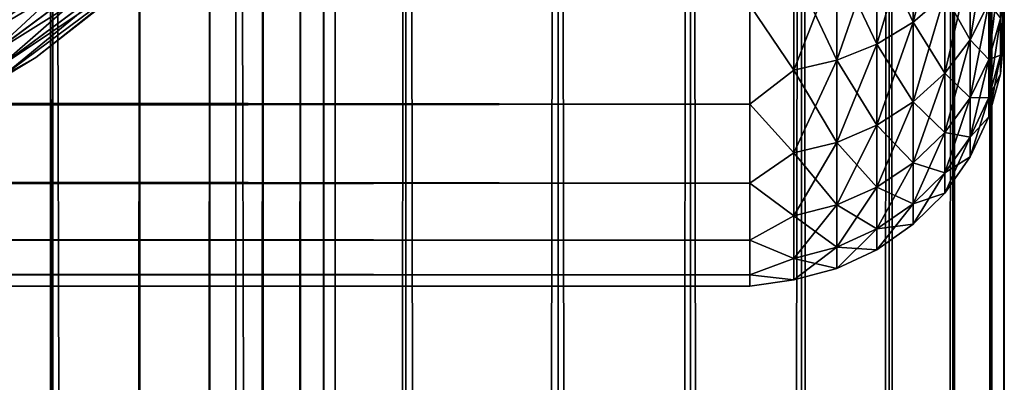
# Model space of a CAD drawing. Extents: x -265 to 265, y 0 to 747.
# Tile 278 of 292: x 257.26 to 265, y 706.74 to 709.6. Entities that reach past the tile are written whole.
import ezdxf

# ---------------------------------------------------------------- set-up
doc = ezdxf.new("R2010")
doc.units = 0
doc.header["$LTSCALE"] = 65.185185
for name, color, linetype in [('1', 7, 'CONTINUOUS'), ('102', 7, 'CONTINUOUS'), ('106', 7, 'CONTINUOUS'), ('110', 7, 'CONTINUOUS'), ('4', 7, 'CONTINUOUS'), ('8', 7, 'CONTINUOUS'), ('87', 7, 'CONTINUOUS'), ('88', 7, 'CONTINUOUS')]:
    doc.layers.add(name, color=color, linetype=linetype)

msp = doc.modelspace()

# ---------------------------------------------------------------- linework, layer by layer
at = {"layer": '1', "color": 7, "linetype": 'CONTINUOUS'}
for points in [[(265, 709.5828, 26.184), (265, 709.686, 25.5325), (265, 709.5828, 28.816), (265, 709.5828, 26.184)], [(265, 709.5828, 28.816), (265, 709.686, 25.5325), (265, 709.686, 29.4675), (265, 709.5828, 28.816)], [(265, 709.5207, 26.8407), (265, 709.5828, 26.184), (265, 709.5207, 28.1593), (265, 709.5207, 26.8407)], [(265, 709.5207, 28.1593), (265, 709.5828, 26.184), (265, 709.5828, 28.816), (265, 709.5207, 28.1593)], [(265, 709.5, 27.5), (265, 709.5207, 26.8407), (265, 709.5207, 28.1593), (265, 709.5, 27.5)]]:
    msp.add_3dface(points, dxfattribs=at)
at = {"layer": '102', "color": 7, "linetype": 'CONTINUOUS'}
for points in [[(257.3848, 709.3012, -74), (258.6206, 710.2694, -74), (257.3848, 709.3012, -26), (257.3848, 709.3012, -74)], [(257.3848, 709.3012, -26), (258.6206, 710.2694, -74), (258.6206, 710.2694, -26), (257.3848, 709.3012, -26)], [(256.0414, 708.4891, -74), (257.3848, 709.3012, -74), (256.0414, 708.4891, -26), (256.0414, 708.4891, -74)], [(256.0414, 708.4891, -26), (257.3848, 709.3012, -74), (257.3848, 709.3012, -26), (256.0414, 708.4891, -26)]]:
    msp.add_3dface(points, dxfattribs=at)
at = {"layer": '106', "color": 7, "linetype": 'CONTINUOUS'}
for points in [[(256.8321, 709.6123, -74.9014), (257.9918, 710.4757, -74.9014), (256.9364, 709.4537, -74.7823), (256.8321, 709.6123, -74.9014)], [(256.9364, 709.4537, -74.7823), (257.9918, 710.4757, -74.9014), (258.1139, 710.3302, -74.7823), (256.9364, 709.4537, -74.7823)], [(256.9364, 709.4537, -74.7823), (258.1139, 710.3302, -74.7823), (257.0236, 709.3212, -74.6238), (256.9364, 709.4537, -74.7823)], [(257.0236, 709.3212, -74.6238), (258.1139, 710.3302, -74.7823), (258.2158, 710.2088, -74.6238), (257.0236, 709.3212, -74.6238)], [(258.6206, 710.2694, -74), (257.3848, 709.3012, -74), (258.3401, 710.0606, -74.2225), (258.6206, 710.2694, -74)], [(257.0236, 709.3212, -74.6238), (258.2158, 710.2088, -74.6238), (257.0891, 709.2215, -74.4341), (257.0236, 709.3212, -74.6238)], [(257.0891, 709.2215, -74.4341), (258.2158, 710.2088, -74.6238), (258.2925, 710.1174, -74.4341), (257.0891, 709.2215, -74.4341)], [(257.0891, 709.2215, -74.4341), (258.2925, 710.1174, -74.4341), (257.1298, 709.1596, -74.2225), (257.0891, 709.2215, -74.4341)], [(257.1298, 709.1596, -74.2225), (258.2925, 710.1174, -74.4341), (258.3401, 710.0606, -74.2225), (257.1298, 709.1596, -74.2225)], [(257.3848, 709.3012, -74), (257.1298, 709.1596, -74.2225), (258.3401, 710.0606, -74.2225), (257.3848, 709.3012, -74)], [(257.3848, 709.3012, -74), (256.0414, 708.4891, -74), (257.1298, 709.1596, -74.2225), (257.3848, 709.3012, -74)]]:
    msp.add_3dface(points, dxfattribs=at)
at = {"layer": '110', "color": 7, "linetype": 'CONTINUOUS'}
for points in [[(258.1144, 710.3296, -25.2184), (256.8326, 709.6115, -25.0991), (256.9369, 709.4529, -25.2184), (258.1144, 710.3296, -25.2184)], [(258.1144, 710.3296, -25.2184), (256.9369, 709.4529, -25.2184), (258.2163, 710.2082, -25.377), (258.1144, 710.3296, -25.2184)], [(257.3848, 709.3012, -26), (258.6206, 710.2694, -26), (258.3403, 710.0604, -25.7786), (257.3848, 709.3012, -26)], [(258.2163, 710.2082, -25.377), (256.9369, 709.4529, -25.2184), (257.024, 709.3206, -25.377), (258.2163, 710.2082, -25.377)], [(258.2163, 710.2082, -25.377), (257.024, 709.3206, -25.377), (258.2928, 710.117, -25.5669), (258.2163, 710.2082, -25.377)], [(258.2928, 710.117, -25.5669), (257.024, 709.3206, -25.377), (257.0894, 709.2211, -25.5669), (258.2928, 710.117, -25.5669)], [(258.2928, 710.117, -25.5669), (257.0894, 709.2211, -25.5669), (258.3403, 710.0604, -25.7786), (258.2928, 710.117, -25.5669)], [(258.3403, 710.0604, -25.7786), (257.0894, 709.2211, -25.5669), (257.13, 709.1594, -25.7786), (258.3403, 710.0604, -25.7786)], [(257.3848, 709.3012, -26), (258.3403, 710.0604, -25.7786), (257.13, 709.1594, -25.7786), (257.3848, 709.3012, -26)], [(256.0414, 708.4891, -26), (257.3848, 709.3012, -26), (257.13, 709.1594, -25.7786), (256.0414, 708.4891, -26)]]:
    msp.add_3dface(points, dxfattribs=at)
at = {"layer": '4', "color": 7, "linetype": 'CONTINUOUS'}
for points in [[(-263, 708.9318, 21.691), (-263, 709.7127, 20.3992), (263, 708.9318, 21.691), (-263, 708.9318, 21.691)], [(263, 708.9318, 21.691), (-263, 709.7127, 20.3992), (263, 709.7127, 20.3992), (263, 708.9318, 21.691)], [(-263, 709.7127, 34.6008), (-263, 708.9318, 33.309), (263, 709.7127, 34.6008), (-263, 709.7127, 34.6008)], [(263, 709.7127, 34.6008), (-263, 708.9318, 33.309), (263, 708.9318, 33.309), (263, 709.7127, 34.6008)], [(-263, 708.3123, 23.0674), (-263, 708.9318, 21.691), (263, 708.3123, 23.0674), (-263, 708.3123, 23.0674)], [(263, 708.3123, 23.0674), (-263, 708.9318, 21.691), (263, 708.9318, 21.691), (263, 708.3123, 23.0674)], [(-263, 708.9318, 33.309), (-263, 708.3123, 31.9326), (263, 708.9318, 33.309), (-263, 708.9318, 33.309)], [(263, 708.9318, 33.309), (-263, 708.3123, 31.9326), (263, 708.3123, 31.9326), (263, 708.9318, 33.309)], [(-263, 707.8632, 24.5086), (-263, 708.3123, 23.0674), (263, 707.8632, 24.5086), (-263, 707.8632, 24.5086)], [(263, 707.8632, 24.5086), (-263, 708.3123, 23.0674), (263, 708.3123, 23.0674), (263, 707.8632, 24.5086)], [(-263, 708.3123, 31.9326), (-263, 707.8632, 30.4914), (263, 708.3123, 31.9326), (-263, 708.3123, 31.9326)], [(263, 708.3123, 31.9326), (-263, 707.8632, 30.4914), (263, 707.8632, 30.4914), (263, 708.3123, 31.9326)], [(-263, 707.5911, 25.9933), (-263, 707.8632, 24.5086), (263, 707.5911, 25.9933), (-263, 707.5911, 25.9933)], [(263, 707.5911, 25.9933), (-263, 707.8632, 24.5086), (263, 707.8632, 24.5086), (263, 707.5911, 25.9933)], [(-263, 707.8632, 30.4914), (-263, 707.5911, 29.0067), (263, 707.8632, 30.4914), (-263, 707.8632, 30.4914)], [(263, 707.8632, 30.4914), (-263, 707.5911, 29.0067), (263, 707.5911, 29.0067), (263, 707.8632, 30.4914)], [(-263, 707.5, 27.5), (-263, 707.5911, 25.9933), (263, 707.5, 27.5), (-263, 707.5, 27.5)], [(263, 707.5, 27.5), (-263, 707.5911, 25.9933), (263, 707.5911, 25.9933), (263, 707.5, 27.5)], [(-263, 707.5911, 29.0067), (-263, 707.5, 27.5), (263, 707.5911, 29.0067), (-263, 707.5911, 29.0067)], [(263, 707.5911, 29.0067), (-263, 707.5, 27.5), (263, 707.5, 27.5), (263, 707.5911, 29.0067)]]:
    msp.add_3dface(points, dxfattribs=at)
at = {"layer": '8', "color": 7, "linetype": 'CONTINUOUS'}
for points in [[(264.5314, 709.7927, 33.3932), (264.5314, 710.5459, 34.5383), (264.2845, 709.5791, 33.5165), (264.5314, 709.7927, 33.3932)], [(264.2845, 709.5791, 33.5165), (264.5314, 710.5459, 34.5383), (264.2845, 710.3481, 34.6856), (264.2845, 709.5791, 33.5165)], [(264.2845, 710.3481, 20.3144), (264.2845, 709.5791, 21.4835), (263.9985, 710.1877, 20.195), (264.2845, 710.3481, 20.3144)], [(264.2845, 709.5791, 33.5165), (264.2845, 710.3481, 34.6856), (263.9985, 709.406, 33.6165), (264.2845, 709.5791, 33.5165)], [(263.9985, 709.406, 33.6165), (264.2845, 710.3481, 34.6856), (263.9985, 710.1877, 34.805), (263.9985, 709.406, 33.6165)], [(264.2845, 710.3481, 20.3144), (264.5314, 709.7927, 21.6068), (264.2845, 709.5791, 21.4835), (264.2845, 710.3481, 20.3144)], [(264.8793, 709.7303, 31.9299), (264.8793, 710.3141, 33.0922), (264.7317, 709.44, 32.0552), (264.8793, 709.7303, 31.9299)], [(264.7317, 709.44, 32.0552), (264.8793, 710.3141, 33.0922), (264.7317, 710.0402, 33.2503), (264.7317, 709.44, 32.0552)], [(263.9985, 710.1877, 20.195), (263.9985, 709.406, 21.3835), (263.6821, 710.0696, 20.1071), (263.9985, 710.1877, 20.195)], [(263.9985, 709.406, 33.6165), (263.9985, 710.1877, 34.805), (263.6821, 709.2785, 33.6901), (263.9985, 709.406, 33.6165)], [(263.6821, 709.2785, 33.6901), (263.9985, 710.1877, 34.805), (263.6821, 710.0696, 34.8929), (263.6821, 709.2785, 33.6901)], [(263.9985, 710.1877, 20.195), (264.2845, 709.5791, 21.4835), (263.9985, 709.406, 21.3835), (263.9985, 710.1877, 20.195)], [(263, 709.7127, 34.6008), (263.3449, 709.2006, 33.735), (263.3449, 709.9975, 34.9466), (263, 709.7127, 34.6008)], [(263, 709.7127, 20.3992), (263.3449, 709.9975, 20.0534), (263.3449, 709.2006, 21.265), (263, 709.7127, 20.3992)], [(263.6821, 710.0696, 20.1071), (263.6821, 709.2785, 21.3099), (263.3449, 709.9975, 20.0534), (263.6821, 710.0696, 20.1071)], [(263.6821, 709.2785, 33.6901), (263.6821, 710.0696, 34.8929), (263.3449, 709.2006, 33.735), (263.6821, 709.2785, 33.6901)], [(263.3449, 709.2006, 33.735), (263.6821, 710.0696, 34.8929), (263.3449, 709.9975, 34.9466), (263.3449, 709.2006, 33.735)], [(263.3449, 709.9975, 20.0534), (263.6821, 709.2785, 21.3099), (263.3449, 709.2006, 21.265), (263.3449, 709.9975, 20.0534)], [(263.6821, 710.0696, 20.1071), (263.9985, 709.406, 21.3835), (263.6821, 709.2785, 21.3099), (263.6821, 710.0696, 20.1071)], [(264.7317, 710.0402, 21.7497), (264.7317, 709.44, 22.9448), (264.5314, 709.7927, 21.6068), (264.7317, 710.0402, 21.7497)], [(264.7317, 709.44, 32.0552), (264.7317, 710.0402, 33.2503), (264.5314, 709.1776, 32.1683), (264.7317, 709.44, 32.0552)], [(264.5314, 709.1776, 32.1683), (264.7317, 710.0402, 33.2503), (264.5314, 709.7927, 33.3932), (264.5314, 709.1776, 32.1683)], [(264.7317, 710.0402, 21.7497), (264.8793, 709.7303, 23.0701), (264.7317, 709.44, 22.9448), (264.7317, 710.0402, 21.7497)], [(264.9696, 709.6084, 30.611), (264.9696, 710.0398, 31.7964), (264.8793, 709.2855, 30.7077), (264.9696, 709.6084, 30.611)], [(264.8793, 709.2855, 30.7077), (264.9696, 710.0398, 31.7964), (264.8793, 709.7303, 31.9299), (264.8793, 709.2855, 30.7077)], [(264.5314, 709.7927, 21.6068), (264.5314, 709.1776, 22.8317), (264.2845, 709.5791, 21.4835), (264.5314, 709.7927, 21.6068)], [(264.5314, 709.1776, 32.1683), (264.5314, 709.7927, 33.3932), (264.2845, 708.9511, 32.266), (264.5314, 709.1776, 32.1683)], [(264.2845, 708.9511, 32.266), (264.5314, 709.7927, 33.3932), (264.2845, 709.5791, 33.5165), (264.2845, 708.9511, 32.266)], [(264.5314, 709.7927, 21.6068), (264.7317, 709.44, 22.9448), (264.5314, 709.1776, 22.8317), (264.5314, 709.7927, 21.6068)], [(265, 709.686, 29.4675), (265, 709.8299, 30.1113), (264.9696, 709.3175, 29.3836), (265, 709.686, 29.4675)], [(264.9696, 709.3175, 29.3836), (265, 709.8299, 30.1113), (264.9696, 709.6084, 30.611), (264.9696, 709.3175, 29.3836)], [(263, 709.7127, 34.6008), (263, 708.9318, 33.309), (263.3449, 709.2006, 33.735), (263, 709.7127, 34.6008)], [(263, 708.9318, 21.691), (263, 709.7127, 20.3992), (263.3449, 709.2006, 21.265), (263, 708.9318, 21.691)], [(264.8793, 709.7303, 23.0701), (264.8793, 709.2855, 24.2923), (264.7317, 709.44, 22.9448), (264.8793, 709.7303, 23.0701)], [(264.8793, 709.2855, 30.7077), (264.8793, 709.7303, 31.9299), (264.7317, 708.9825, 30.7984), (264.8793, 709.2855, 30.7077)], [(264.7317, 708.9825, 30.7984), (264.8793, 709.7303, 31.9299), (264.7317, 709.44, 32.0552), (264.7317, 708.9825, 30.7984)], [(264.8793, 709.7303, 23.0701), (264.9696, 709.6084, 24.389), (264.8793, 709.2855, 24.2923), (264.8793, 709.7303, 23.0701)], [(265, 709.686, 25.5325), (265, 709.5828, 26.184), (264.9696, 709.3175, 25.6164), (265, 709.686, 25.5325)], [(264.9696, 709.6084, 24.389), (265, 709.686, 25.5325), (264.9696, 709.3175, 25.6164), (264.9696, 709.6084, 24.389)], [(265, 709.5828, 28.816), (265, 709.686, 29.4675), (264.9696, 709.3175, 29.3836), (265, 709.5828, 28.816)], [(264.2845, 709.5791, 21.4835), (264.2845, 708.9511, 22.734), (263.9985, 709.406, 21.3835), (264.2845, 709.5791, 21.4835)], [(264.2845, 708.9511, 32.266), (264.2845, 709.5791, 33.5165), (263.9985, 708.7675, 32.3452), (264.2845, 708.9511, 32.266)], [(263.9985, 708.7675, 32.3452), (264.2845, 709.5791, 33.5165), (263.9985, 709.406, 33.6165), (263.9985, 708.7675, 32.3452)], [(264.2845, 709.5791, 21.4835), (264.5314, 709.1776, 22.8317), (264.2845, 708.9511, 22.734), (264.2845, 709.5791, 21.4835)], [(264.9696, 709.6084, 24.389), (264.9696, 709.3175, 25.6164), (264.8793, 709.2855, 24.2923), (264.9696, 709.6084, 24.389)], [(264.9696, 709.3175, 29.3836), (264.9696, 709.6084, 30.611), (264.8793, 708.9855, 29.4421), (264.9696, 709.3175, 29.3836)], [(264.8793, 708.9855, 29.4421), (264.9696, 709.6084, 30.611), (264.8793, 709.2855, 30.7077), (264.8793, 708.9855, 29.4421)], [(265, 709.5828, 26.184), (265, 709.5207, 26.8407), (264.9696, 709.3175, 25.6164), (265, 709.5828, 26.184)], [(265, 709.5207, 28.1593), (265, 709.5828, 28.816), (264.9696, 709.1711, 28.1307), (265, 709.5207, 28.1593)], [(264.9696, 709.1711, 28.1307), (265, 709.5828, 28.816), (264.9696, 709.3175, 29.3836), (264.9696, 709.1711, 28.1307)], [(265, 709.5207, 26.8407), (265, 709.5, 27.5), (264.9696, 709.1711, 26.8693), (265, 709.5207, 26.8407)], [(264.9696, 709.3175, 25.6164), (265, 709.5207, 26.8407), (264.9696, 709.1711, 26.8693), (264.9696, 709.3175, 25.6164)], [(265, 709.5, 27.5), (265, 709.5207, 28.1593), (264.9696, 709.1711, 28.1307), (265, 709.5, 27.5)], [(264.9696, 709.1711, 26.8693), (265, 709.5, 27.5), (264.9696, 709.1711, 28.1307), (264.9696, 709.1711, 26.8693)], [(263.9985, 709.406, 21.3835), (263.9985, 708.7675, 22.6548), (263.6821, 709.2785, 21.3099), (263.9985, 709.406, 21.3835)], [(263.9985, 708.7675, 32.3452), (263.9985, 709.406, 33.6165), (263.6821, 708.6324, 32.4035), (263.9985, 708.7675, 32.3452)], [(263.6821, 708.6324, 32.4035), (263.9985, 709.406, 33.6165), (263.6821, 709.2785, 33.6901), (263.6821, 708.6324, 32.4035)], [(263.9985, 709.406, 21.3835), (264.2845, 708.9511, 22.734), (263.9985, 708.7675, 22.6548), (263.9985, 709.406, 21.3835)], [(264.7317, 709.44, 22.9448), (264.7317, 708.9825, 24.2016), (264.5314, 709.1776, 22.8317), (264.7317, 709.44, 22.9448)], [(264.7317, 708.9825, 30.7984), (264.7317, 709.44, 32.0552), (264.5314, 708.7088, 30.8804), (264.7317, 708.9825, 30.7984)], [(264.5314, 708.7088, 30.8804), (264.7317, 709.44, 32.0552), (264.5314, 709.1776, 32.1683), (264.5314, 708.7088, 30.8804)], [(264.7317, 709.44, 22.9448), (264.8793, 709.2855, 24.2923), (264.7317, 708.9825, 24.2016), (264.7317, 709.44, 22.9448)], [(264.9696, 709.3175, 25.6164), (264.9696, 709.1711, 26.8693), (264.8793, 708.9855, 25.5579), (264.9696, 709.3175, 25.6164)], [(264.8793, 709.2855, 24.2923), (264.9696, 709.3175, 25.6164), (264.8793, 708.9855, 25.5579), (264.8793, 709.2855, 24.2923)], [(264.9696, 709.1711, 28.1307), (264.9696, 709.3175, 29.3836), (264.8793, 708.8346, 28.1503), (264.9696, 709.1711, 28.1307)], [(264.8793, 708.8346, 28.1503), (264.9696, 709.3175, 29.3836), (264.8793, 708.9855, 29.4421), (264.8793, 708.8346, 28.1503)], [(263.6821, 709.2785, 21.3099), (263.6821, 708.6324, 22.5965), (263.3449, 709.2006, 21.265), (263.6821, 709.2785, 21.3099)], [(263.6821, 708.6324, 32.4035), (263.6821, 709.2785, 33.6901), (263.3449, 708.5498, 32.4391), (263.6821, 708.6324, 32.4035)], [(263.3449, 708.5498, 32.4391), (263.6821, 709.2785, 33.6901), (263.3449, 709.2006, 33.735), (263.3449, 708.5498, 32.4391)], [(263.6821, 709.2785, 21.3099), (263.9985, 708.7675, 22.6548), (263.6821, 708.6324, 22.5965), (263.6821, 709.2785, 21.3099)], [(264.8793, 709.2855, 24.2923), (264.8793, 708.9855, 25.5579), (264.7317, 708.9825, 24.2016), (264.8793, 709.2855, 24.2923)], [(264.8793, 708.9855, 29.4421), (264.8793, 709.2855, 30.7077), (264.7317, 708.6741, 29.4971), (264.8793, 708.9855, 29.4421)], [(264.7317, 708.6741, 29.4971), (264.8793, 709.2855, 30.7077), (264.7317, 708.9825, 30.7984), (264.7317, 708.6741, 29.4971)], [(263, 708.9318, 33.309), (263.3449, 708.5498, 32.4391), (263.3449, 709.2006, 33.735), (263, 708.9318, 33.309)], [(263, 708.9318, 21.691), (263.3449, 709.2006, 21.265), (263.3449, 708.5498, 22.5609), (263, 708.9318, 21.691)], [(263.3449, 709.2006, 21.265), (263.6821, 708.6324, 22.5965), (263.3449, 708.5498, 22.5609), (263.3449, 709.2006, 21.265)], [(264.5314, 709.1776, 22.8317), (264.5314, 708.7088, 24.1196), (264.2845, 708.9511, 22.734), (264.5314, 709.1776, 22.8317)], [(264.5314, 708.7088, 30.8804), (264.5314, 709.1776, 32.1683), (264.2845, 708.4725, 30.9511), (264.5314, 708.7088, 30.8804)], [(264.2845, 708.4725, 30.9511), (264.5314, 709.1776, 32.1683), (264.2845, 708.9511, 32.266), (264.2845, 708.4725, 30.9511)], [(264.5314, 709.1776, 22.8317), (264.7317, 708.9825, 24.2016), (264.5314, 708.7088, 24.1196), (264.5314, 709.1776, 22.8317)], [(264.9696, 709.1711, 26.8693), (264.9696, 709.1711, 28.1307), (264.8793, 708.8346, 26.8497), (264.9696, 709.1711, 26.8693)], [(264.8793, 708.9855, 25.5579), (264.9696, 709.1711, 26.8693), (264.8793, 708.8346, 26.8497), (264.8793, 708.9855, 25.5579)], [(264.8793, 708.8346, 26.8497), (264.9696, 709.1711, 28.1307), (264.8793, 708.8346, 28.1503), (264.8793, 708.8346, 26.8497)], [(263, 708.9318, 33.309), (263, 708.3123, 31.9326), (263.3449, 708.5498, 32.4391), (263, 708.9318, 33.309)], [(263, 708.3123, 23.0674), (263, 708.9318, 21.691), (263.3449, 708.5498, 22.5609), (263, 708.3123, 23.0674)], [(264.2845, 708.9511, 22.734), (264.2845, 708.4725, 24.0489), (263.9985, 708.7675, 22.6548), (264.2845, 708.9511, 22.734)], [(264.2845, 708.4725, 30.9511), (264.2845, 708.9511, 32.266), (263.9985, 708.281, 31.0084), (264.2845, 708.4725, 30.9511)], [(263.9985, 708.281, 31.0084), (264.2845, 708.9511, 32.266), (263.9985, 708.7675, 32.3452), (263.9985, 708.281, 31.0084)], [(264.2845, 708.9511, 22.734), (264.5314, 708.7088, 24.1196), (264.2845, 708.4725, 24.0489), (264.2845, 708.9511, 22.734)], [(264.7317, 708.9825, 24.2016), (264.7317, 708.6741, 25.5029), (264.5314, 708.7088, 24.1196), (264.7317, 708.9825, 24.2016)], [(264.7317, 708.6741, 29.4971), (264.7317, 708.9825, 30.7984), (264.5314, 708.3927, 29.5467), (264.7317, 708.6741, 29.4971)], [(264.5314, 708.3927, 29.5467), (264.7317, 708.9825, 30.7984), (264.5314, 708.7088, 30.8804), (264.5314, 708.3927, 29.5467)], [(264.8793, 708.9855, 25.5579), (264.8793, 708.8346, 26.8497), (264.7317, 708.6741, 25.5029), (264.8793, 708.9855, 25.5579)], [(264.7317, 708.9825, 24.2016), (264.8793, 708.9855, 25.5579), (264.7317, 708.6741, 25.5029), (264.7317, 708.9825, 24.2016)], [(264.8793, 708.8346, 28.1503), (264.8793, 708.9855, 29.4421), (264.7317, 708.5189, 28.1687), (264.8793, 708.8346, 28.1503)], [(264.7317, 708.5189, 28.1687), (264.8793, 708.9855, 29.4421), (264.7317, 708.6741, 29.4971), (264.7317, 708.5189, 28.1687)], [(264.8793, 708.8346, 26.8497), (264.8793, 708.8346, 28.1503), (264.7317, 708.5189, 26.8313), (264.8793, 708.8346, 26.8497)], [(264.7317, 708.6741, 25.5029), (264.8793, 708.8346, 26.8497), (264.7317, 708.5189, 26.8313), (264.7317, 708.6741, 25.5029)], [(264.7317, 708.5189, 26.8313), (264.8793, 708.8346, 28.1503), (264.7317, 708.5189, 28.1687), (264.7317, 708.5189, 26.8313)], [(263.9985, 708.7675, 22.6548), (263.9985, 708.281, 23.9916), (263.6821, 708.6324, 22.5965), (263.9985, 708.7675, 22.6548)], [(263.9985, 708.281, 31.0084), (263.9985, 708.7675, 32.3452), (263.6821, 708.14, 31.0507), (263.9985, 708.281, 31.0084)], [(263.6821, 708.14, 31.0507), (263.9985, 708.7675, 32.3452), (263.6821, 708.6324, 32.4035), (263.6821, 708.14, 31.0507)], [(263.9985, 708.7675, 22.6548), (264.2845, 708.4725, 24.0489), (263.9985, 708.281, 23.9916), (263.9985, 708.7675, 22.6548)], [(264.5314, 708.7088, 24.1196), (264.5314, 708.3927, 25.4533), (264.2845, 708.4725, 24.0489), (264.5314, 708.7088, 24.1196)], [(264.5314, 708.3927, 29.5467), (264.5314, 708.7088, 30.8804), (264.2845, 708.1498, 29.5895), (264.5314, 708.3927, 29.5467)], [(264.2845, 708.1498, 29.5895), (264.5314, 708.7088, 30.8804), (264.2845, 708.4725, 30.9511), (264.2845, 708.1498, 29.5895)], [(264.5314, 708.7088, 24.1196), (264.7317, 708.6741, 25.5029), (264.5314, 708.3927, 25.4533), (264.5314, 708.7088, 24.1196)], [(263.6821, 708.6324, 22.5965), (263.6821, 708.14, 23.9493), (263.3449, 708.5498, 22.5609), (263.6821, 708.6324, 22.5965)], [(263.6821, 708.14, 31.0507), (263.6821, 708.6324, 32.4035), (263.3449, 708.0538, 31.0764), (263.6821, 708.14, 31.0507)], [(263.3449, 708.0538, 31.0764), (263.6821, 708.6324, 32.4035), (263.3449, 708.5498, 32.4391), (263.3449, 708.0538, 31.0764)], [(263.6821, 708.6324, 22.5965), (263.9985, 708.281, 23.9916), (263.6821, 708.14, 23.9493), (263.6821, 708.6324, 22.5965)], [(264.7317, 708.6741, 25.5029), (264.7317, 708.5189, 26.8313), (264.5314, 708.3927, 25.4533), (264.7317, 708.6741, 25.5029)], [(264.7317, 708.5189, 28.1687), (264.7317, 708.6741, 29.4971), (264.5314, 708.2336, 28.1853), (264.7317, 708.5189, 28.1687)], [(264.5314, 708.2336, 28.1853), (264.7317, 708.6741, 29.4971), (264.5314, 708.3927, 29.5467), (264.5314, 708.2336, 28.1853)], [(263, 708.3123, 31.9326), (263.3449, 708.0538, 31.0764), (263.3449, 708.5498, 32.4391), (263, 708.3123, 31.9326)], [(263, 708.3123, 23.0674), (263.3449, 708.5498, 22.5609), (263.3449, 708.0538, 23.9236), (263, 708.3123, 23.0674)], [(263.3449, 708.5498, 22.5609), (263.6821, 708.14, 23.9493), (263.3449, 708.0538, 23.9236), (263.3449, 708.5498, 22.5609)], [(264.2845, 708.4725, 24.0489), (264.2845, 708.1498, 25.4105), (263.9985, 708.281, 23.9916), (264.2845, 708.4725, 24.0489)], [(264.2845, 708.1498, 29.5895), (264.2845, 708.4725, 30.9511), (263.9985, 707.9529, 29.6242), (264.2845, 708.1498, 29.5895)], [(263.9985, 707.9529, 29.6242), (264.2845, 708.4725, 30.9511), (263.9985, 708.281, 31.0084), (263.9985, 707.9529, 29.6242)], [(264.2845, 708.4725, 24.0489), (264.5314, 708.3927, 25.4533), (264.2845, 708.1498, 25.4105), (264.2845, 708.4725, 24.0489)], [(264.7317, 708.5189, 26.8313), (264.7317, 708.5189, 28.1687), (264.5314, 708.2336, 26.8147), (264.7317, 708.5189, 26.8313)], [(264.5314, 708.3927, 25.4533), (264.7317, 708.5189, 26.8313), (264.5314, 708.2336, 26.8147), (264.5314, 708.3927, 25.4533)], [(264.5314, 708.2336, 26.8147), (264.7317, 708.5189, 28.1687), (264.5314, 708.2336, 28.1853), (264.5314, 708.2336, 26.8147)], [(264.5314, 708.3927, 25.4533), (264.5314, 708.2336, 26.8147), (264.2845, 708.1498, 25.4105), (264.5314, 708.3927, 25.4533)], [(264.5314, 708.2336, 28.1853), (264.5314, 708.3927, 29.5467), (264.2845, 707.9874, 28.1997), (264.5314, 708.2336, 28.1853)], [(264.2845, 707.9874, 28.1997), (264.5314, 708.3927, 29.5467), (264.2845, 708.1498, 29.5895), (264.2845, 707.9874, 28.1997)], [(263, 708.3123, 31.9326), (263, 707.8632, 30.4914), (263.3449, 708.0538, 31.0764), (263, 708.3123, 31.9326)], [(263, 707.8632, 24.5086), (263, 708.3123, 23.0674), (263.3449, 708.0538, 23.9236), (263, 707.8632, 24.5086)], [(263.9985, 708.281, 23.9916), (263.9985, 707.9529, 25.3758), (263.6821, 708.14, 23.9493), (263.9985, 708.281, 23.9916)], [(263.9985, 707.9529, 29.6242), (263.9985, 708.281, 31.0084), (263.6821, 707.808, 29.6498), (263.9985, 707.9529, 29.6242)], [(263.6821, 707.808, 29.6498), (263.9985, 708.281, 31.0084), (263.6821, 708.14, 31.0507), (263.6821, 707.808, 29.6498)], [(263.9985, 708.281, 23.9916), (264.2845, 708.1498, 25.4105), (263.9985, 707.9529, 25.3758), (263.9985, 708.281, 23.9916)], [(264.5314, 708.2336, 26.8147), (264.5314, 708.2336, 28.1853), (264.2845, 707.9874, 26.8003), (264.5314, 708.2336, 26.8147)], [(264.2845, 708.1498, 25.4105), (264.5314, 708.2336, 26.8147), (264.2845, 707.9874, 26.8003), (264.2845, 708.1498, 25.4105)], [(264.2845, 707.9874, 26.8003), (264.5314, 708.2336, 28.1853), (264.2845, 707.9874, 28.1997), (264.2845, 707.9874, 26.8003)], [(263.6821, 708.14, 23.9493), (263.6821, 707.808, 25.3502), (263.3449, 708.0538, 23.9236), (263.6821, 708.14, 23.9493)], [(263.6821, 707.808, 29.6498), (263.6821, 708.14, 31.0507), (263.3449, 707.7194, 29.6654), (263.6821, 707.808, 29.6498)], [(263.3449, 707.7194, 29.6654), (263.6821, 708.14, 31.0507), (263.3449, 708.0538, 31.0764), (263.3449, 707.7194, 29.6654)], [(263.6821, 708.14, 23.9493), (263.9985, 707.9529, 25.3758), (263.6821, 707.808, 25.3502), (263.6821, 708.14, 23.9493)], [(264.2845, 708.1498, 25.4105), (264.2845, 707.9874, 26.8003), (263.9985, 707.9529, 25.3758), (264.2845, 708.1498, 25.4105)], [(264.2845, 707.9874, 28.1997), (264.2845, 708.1498, 29.5895), (263.9985, 707.7878, 28.2113), (264.2845, 707.9874, 28.1997)], [(263.9985, 707.7878, 28.2113), (264.2845, 708.1498, 29.5895), (263.9985, 707.9529, 29.6242), (263.9985, 707.7878, 28.2113)], [(263, 707.8632, 30.4914), (263.3449, 707.7194, 29.6654), (263.3449, 708.0538, 31.0764), (263, 707.8632, 30.4914)], [(263, 707.8632, 24.5086), (263.3449, 708.0538, 23.9236), (263.3449, 707.7194, 25.3346), (263, 707.8632, 24.5086)], [(263.3449, 708.0538, 23.9236), (263.6821, 707.808, 25.3502), (263.3449, 707.7194, 25.3346), (263.3449, 708.0538, 23.9236)], [(264.2845, 707.9874, 26.8003), (264.2845, 707.9874, 28.1997), (263.9985, 707.7878, 26.7887), (264.2845, 707.9874, 26.8003)], [(263.9985, 707.9529, 25.3758), (264.2845, 707.9874, 26.8003), (263.9985, 707.7878, 26.7887), (263.9985, 707.9529, 25.3758)], [(263.9985, 707.7878, 26.7887), (264.2845, 707.9874, 28.1997), (263.9985, 707.7878, 28.2113), (263.9985, 707.7878, 26.7887)], [(263.9985, 707.9529, 25.3758), (263.9985, 707.7878, 26.7887), (263.6821, 707.808, 25.3502), (263.9985, 707.9529, 25.3758)], [(263.9985, 707.7878, 28.2113), (263.9985, 707.9529, 29.6242), (263.6821, 707.6408, 28.2198), (263.9985, 707.7878, 28.2113)], [(263.6821, 707.6408, 28.2198), (263.9985, 707.9529, 29.6242), (263.6821, 707.808, 29.6498), (263.6821, 707.6408, 28.2198)], [(263, 707.8632, 30.4914), (263, 707.5911, 29.0067), (263.3449, 707.7194, 29.6654), (263, 707.8632, 30.4914)], [(263, 707.5911, 25.9933), (263, 707.8632, 24.5086), (263.3449, 707.7194, 25.3346), (263, 707.5911, 25.9933)], [(263.6821, 707.808, 25.3502), (263.6821, 707.6408, 26.7802), (263.3449, 707.7194, 25.3346), (263.6821, 707.808, 25.3502)], [(263.6821, 707.6408, 28.2198), (263.6821, 707.808, 29.6498), (263.3449, 707.5511, 28.2251), (263.6821, 707.6408, 28.2198)], [(263.3449, 707.5511, 28.2251), (263.6821, 707.808, 29.6498), (263.3449, 707.7194, 29.6654), (263.3449, 707.5511, 28.2251)], [(263.6821, 707.808, 25.3502), (263.9985, 707.7878, 26.7887), (263.6821, 707.6408, 26.7802), (263.6821, 707.808, 25.3502)], [(263.9985, 707.7878, 26.7887), (263.9985, 707.7878, 28.2113), (263.6821, 707.6408, 26.7802), (263.9985, 707.7878, 26.7887)], [(263.6821, 707.6408, 26.7802), (263.9985, 707.7878, 28.2113), (263.6821, 707.6408, 28.2198), (263.6821, 707.6408, 26.7802)], [(263, 707.5911, 29.0067), (263.3449, 707.5511, 28.2251), (263.3449, 707.7194, 29.6654), (263, 707.5911, 29.0067)], [(263, 707.5911, 25.9933), (263.3449, 707.7194, 25.3346), (263.3449, 707.5511, 26.7749), (263, 707.5911, 25.9933)], [(263.3449, 707.7194, 25.3346), (263.6821, 707.6408, 26.7802), (263.3449, 707.5511, 26.7749), (263.3449, 707.7194, 25.3346)], [(263.6821, 707.6408, 26.7802), (263.6821, 707.6408, 28.2198), (263.3449, 707.5511, 26.7749), (263.6821, 707.6408, 26.7802)], [(263.3449, 707.5511, 26.7749), (263.6821, 707.6408, 28.2198), (263.3449, 707.5511, 28.2251), (263.3449, 707.5511, 26.7749)], [(263, 707.5911, 29.0067), (263, 707.5, 27.5), (263.3449, 707.5511, 28.2251), (263, 707.5911, 29.0067)], [(263, 707.5, 27.5), (263, 707.5911, 25.9933), (263.3449, 707.5511, 26.7749), (263, 707.5, 27.5)], [(263, 707.5, 27.5), (263.3449, 707.5511, 26.7749), (263.3449, 707.5511, 28.2251), (263, 707.5, 27.5)]]:
    msp.add_3dface(points, dxfattribs=at)
at = {"layer": '87', "color": 7, "linetype": 'CONTINUOUS'}
for points in [[(255.9412, 1, 13.7732), (257.5, 1, 12.9904), (255.9412, 739, 13.7732), (255.9412, 1, 13.7732)], [(255.9412, 739, 13.7732), (257.5, 1, 12.9904), (257.5, 739, 12.9904), (255.9412, 739, 13.7732)], [(257.5, 1, 12.9904), (258.9574, 1, 12.0318), (257.5, 739, 12.9904), (257.5, 1, 12.9904)], [(257.5, 739, 12.9904), (258.9574, 1, 12.0318), (258.9574, 739, 12.0318), (257.5, 739, 12.9904)], [(258.9574, 1, 12.0318), (260.2936, 1, 10.9106), (258.9574, 739, 12.0318), (258.9574, 1, 12.0318)], [(258.9574, 739, 12.0318), (260.2936, 1, 10.9106), (260.2936, 739, 10.9106), (258.9574, 739, 12.0318)], [(260.2936, 1, 10.9106), (261.4907, 1, 9.6418), (260.2936, 739, 10.9106), (260.2936, 1, 10.9106)], [(260.2936, 739, 10.9106), (261.4907, 1, 9.6418), (261.4907, 739, 9.6418), (260.2936, 739, 10.9106)], [(261.4907, 1, 9.6418), (262.5323, 1, 8.2426), (261.4907, 739, 9.6418), (261.4907, 1, 9.6418)], [(261.4907, 739, 9.6418), (262.5323, 1, 8.2426), (262.5323, 739, 8.2426), (261.4907, 739, 9.6418)], [(262.5323, 1, 8.2426), (263.4045, 1, 6.732), (262.5323, 739, 8.2426), (262.5323, 1, 8.2426)], [(262.5323, 739, 8.2426), (263.4045, 1, 6.732), (263.4045, 739, 6.732), (262.5323, 739, 8.2426)], [(263.4045, 1, 6.732), (264.0954, 1, 5.1303), (263.4045, 739, 6.732), (263.4045, 1, 6.732)], [(263.4045, 739, 6.732), (264.0954, 1, 5.1303), (264.0954, 739, 5.1303), (263.4045, 739, 6.732)], [(264.0954, 1, 5.1303), (264.5957, 1, 3.4592), (264.0954, 739, 5.1303), (264.0954, 1, 5.1303)], [(264.0954, 739, 5.1303), (264.5957, 1, 3.4592), (264.5957, 739, 3.4592), (264.0954, 739, 5.1303)], [(264.5957, 1, 3.4592), (264.8986, 1, 1.7414), (264.5957, 739, 3.4592), (264.5957, 1, 3.4592)], [(264.5957, 739, 3.4592), (264.8986, 1, 1.7414), (264.8986, 739, 1.7414), (264.5957, 739, 3.4592)], [(264.8986, 1, 1.7414), (265, 1), (264.8986, 739, 1.7414), (264.8986, 1, 1.7414)], [(264.8986, 739, 1.7414), (265, 1), (265, 739), (264.8986, 739, 1.7414)]]:
    msp.add_3dface(points, dxfattribs=at)
at = {"layer": '88', "color": 7, "linetype": 'CONTINUOUS'}
for points in [[(259.739, 719.538, -11.4084), (260.2936, 739, -10.9106), (259.739, 20.4621, -11.4084), (259.739, 719.538, -11.4084)], [(260.2936, 739, -10.9106), (260.2936, 1, -10.9106), (259.739, 20.4621, -11.4084), (260.2936, 739, -10.9106)], [(261.4907, 1, -9.6418), (260.2936, 1, -10.9106), (261.4907, 739, -9.6418), (261.4907, 1, -9.6418)], [(261.4907, 739, -9.6418), (260.2936, 1, -10.9106), (260.2936, 739, -10.9106), (261.4907, 739, -9.6418)], [(262.5323, 1, -8.2426), (261.4907, 1, -9.6418), (262.5323, 739, -8.2426), (262.5323, 1, -8.2426)], [(262.5323, 739, -8.2426), (261.4907, 1, -9.6418), (261.4907, 739, -9.6418), (262.5323, 739, -8.2426)], [(263.4045, 1, -6.732), (262.5323, 1, -8.2426), (263.4045, 739, -6.732), (263.4045, 1, -6.732)], [(263.4045, 739, -6.732), (262.5323, 1, -8.2426), (262.5323, 739, -8.2426), (263.4045, 739, -6.732)], [(264.0954, 1, -5.1303), (263.4045, 1, -6.732), (264.0954, 739, -5.1303), (264.0954, 1, -5.1303)], [(264.0954, 739, -5.1303), (263.4045, 1, -6.732), (263.4045, 739, -6.732), (264.0954, 739, -5.1303)], [(264.5957, 1, -3.4592), (264.0954, 1, -5.1303), (264.5957, 739, -3.4592), (264.5957, 1, -3.4592)], [(264.5957, 739, -3.4592), (264.0954, 1, -5.1303), (264.0954, 739, -5.1303), (264.5957, 739, -3.4592)], [(264.8986, 1, -1.7414), (264.5957, 1, -3.4592), (264.8986, 739, -1.7414), (264.8986, 1, -1.7414)], [(264.8986, 739, -1.7414), (264.5957, 1, -3.4592), (264.5957, 739, -3.4592), (264.8986, 739, -1.7414)], [(265, 739), (265, 1), (264.8986, 1, -1.7414), (265, 739)], [(265, 739), (264.8986, 1, -1.7414), (264.8986, 739, -1.7414), (265, 739)], [(259.65, 718.6075, -11.4838), (259.739, 719.538, -11.4084), (259.65, 21.3925, -11.4838), (259.65, 718.6075, -11.4838)], [(259.65, 21.3925, -11.4838), (259.739, 719.538, -11.4084), (259.739, 20.4621, -11.4084), (259.65, 21.3925, -11.4838)], [(259.4652, 717.6605, -11.6366), (259.65, 718.6075, -11.4838), (259.4651, 22.3396, -11.6366), (259.4652, 717.6605, -11.6366)], [(259.4651, 22.3396, -11.6366), (259.65, 718.6075, -11.4838), (259.65, 21.3925, -11.4838), (259.4651, 22.3396, -11.6366)], [(259.1715, 716.6915, -11.8694), (259.4652, 717.6605, -11.6366), (259.1715, 23.3085, -11.8694), (259.1715, 716.6915, -11.8694)], [(259.1715, 23.3085, -11.8694), (259.4652, 717.6605, -11.6366), (259.4651, 22.3396, -11.6366), (259.1715, 23.3085, -11.8694)], [(258.7538, 715.7066, -12.1808), (259.1715, 716.6915, -11.8694), (258.7538, 24.2934, -12.1808), (258.7538, 715.7066, -12.1808)], [(258.7538, 24.2934, -12.1808), (259.1715, 716.6915, -11.8694), (259.1715, 23.3085, -11.8694), (258.7538, 24.2934, -12.1808)], [(258.2014, 714.7274, -12.5594), (258.7538, 715.7066, -12.1808), (258.2014, 25.2726, -12.5594), (258.2014, 714.7274, -12.5594)], [(258.2014, 25.2726, -12.5594), (258.7538, 715.7066, -12.1808), (258.7538, 24.2934, -12.1808), (258.2014, 25.2726, -12.5594)], [(257.5188, 713.7927, -12.9795), (258.2014, 714.7274, -12.5594), (257.5188, 26.2073, -12.9795), (257.5188, 713.7927, -12.9795)], [(257.5188, 26.2073, -12.9795), (258.2014, 714.7274, -12.5594), (258.2014, 25.2726, -12.5594), (257.5188, 26.2073, -12.9795)], [(256.7238, 712.9394, -13.4086), (257.5188, 713.7927, -12.9795), (256.7238, 27.0606, -13.4086), (256.7238, 712.9394, -13.4086)], [(256.7238, 27.0606, -13.4086), (257.5188, 713.7927, -12.9795), (257.5188, 26.2073, -12.9795), (256.7238, 27.0606, -13.4086)]]:
    msp.add_3dface(points, dxfattribs=at)

doc.saveas('drawing.dxf')
